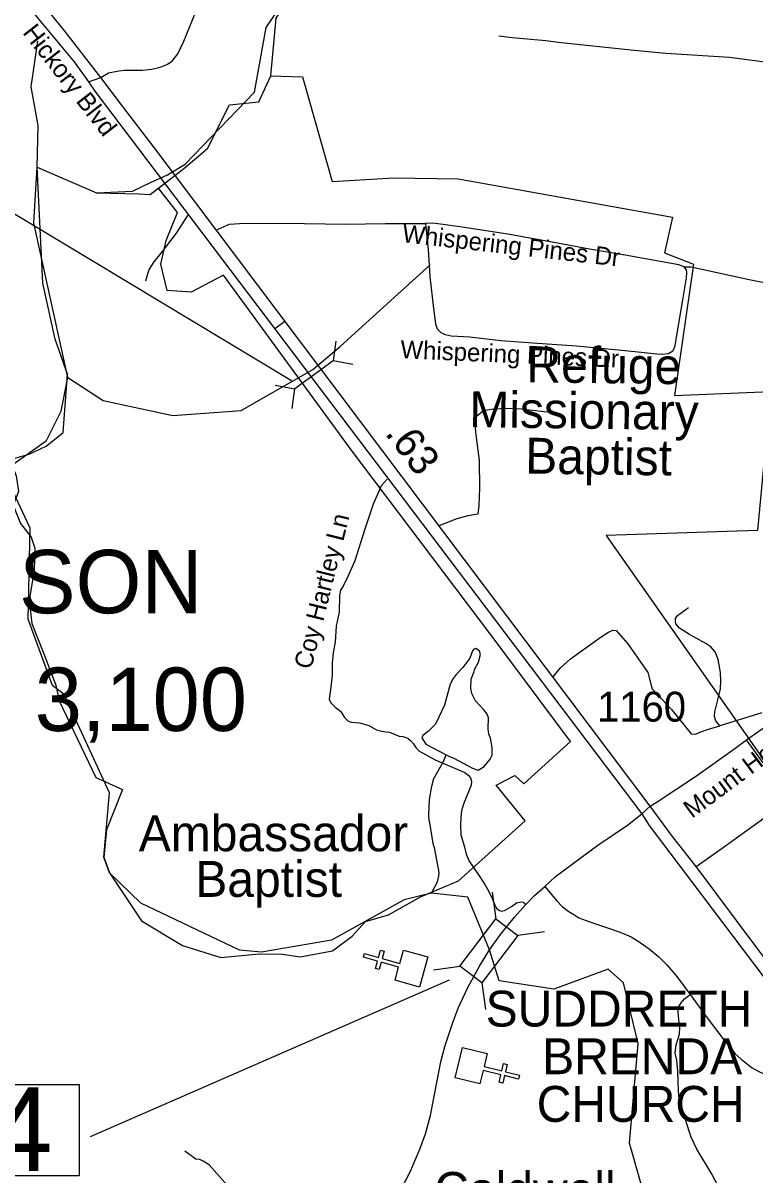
# Model space of a CAD drawing. Extents: x 1159738 to 1321356, y 736314 to 882035.
# Drawn here: x 1260772 to 1263831, y 775043 to 779860 of the extents above; entities that cross this region are included whole.
import ezdxf

# ---------------------------------------------------------------- set-up
doc = ezdxf.new("R2010")
doc.units = 0
for name, color, linetype in [('Exist Boundary Political City Limit New', 7, 'Continuous'), ('Exist Civil Demographics City Label', 7, 'Continuous'), ('Exist Cultural Church CELL', 7, 'Continuous'), ('Exist Cultural Church Label', 7, 'Continuous'), ('Exist Cultural Educational Facility College or University Label', 7, 'Continuous'), ('Exist Hydrographic Creek Single Shore', 7, 'Continuous'), ('Exist Hydrographic Misc Water Feature', 7, 'Continuous'), ('Exist Road Non-System Type 51', 7, 'Continuous'), ('Exist Road Non-System Type 51 Label', 7, 'Continuous'), ('Exist Road Primary US Divided Attributed', 7, 'Continuous'), ('Exist Road Primary US Label', 7, 'Continuous'), ('Exist Road Primary US Mileage Hundredths English Label', 7, 'Continuous'), ('Exist Road Primary US Structure Culvert CELL', 7, 'Continuous'), ('Exist Road Primary US Structure Culvert Number Label', 7, 'Continuous'), ('Exist Road Secondary Structure Standard Bridge CELL', 7, 'Continuous'), ('Exist Road Secondary Structure Standard Bridge Number Label', 7, 'Continuous'), ('Exist Road Secondary Type 51 Attributed', 7, 'Continuous'), ('Exist Road Secondary Type 51 Label', 7, 'Continuous'), ('Exist Road Secondary Type 51 Number Label', 7, 'Continuous'), ('Map Preparation Boundary City Limit Buffer Line', 7, 'Continuous')]:
    doc.layers.add(name, color=color, linetype=linetype)

msp = doc.modelspace()

# ---------------------------------------------------------------- linework, layer by layer
at = {"layer": 'Exist Boundary Political City Limit New'}
for points in [[(1260687.4, 778026), (1260797.7, 778057.5), (1260869.7, 778090.6), (1260940.7, 778147.5), (1260957.8, 778392.2), (1260906.6, 778537.3), (1260855.5, 778772.1), (1260831.2, 779257), (1261079.2, 779150.2), (1261256.3, 779144.9), (1261303.4, 779142.6), (1261444.6, 779251.5), (1261543.1, 779335.4), (1261635.7, 779517.9), (1261757.8, 779529.6), (1261807.7, 779638.5), (1261830.2, 779879.8), (1261907.6, 779995.9)], [(1261338.3, 779169.5), (1261444.6, 779251.5), (1261543.1, 779335.4), (1261635.7, 779517.9), (1261757.8, 779529.6), (1261807.7, 779638.5), (1261940.1, 779634.9), (1262063.6, 779197.4), (1262322.3, 779212.4), (1262590.8, 779207.6), (1263485.9, 779047.8), (1263452.7, 778898.5), (1263573.9, 778851), (1263495.1, 778302.4), (1263896.6, 778319.1), (1263841.8, 777737.2), (1263209.7, 777716.3), (1263800.6, 776874.5), (1264543.3, 775810.8), (1263915.8, 775720.2)], [(1260908.9, 777090.7), (1260923.6, 777026), (1261076.6, 776705.2), (1261188.3, 776655.1), (1261120.7, 776485.8), (1261110.3, 776372.6), (1261134.3, 776306.4), (1261268.1, 776105.6), (1261438.3, 776002.8), (1261599.4, 775953), (1261758.5, 775968.5), (1261856, 775966.1), (1261930.8, 775955.4), (1262065.9, 775980.1), (1262148.2, 776041), (1262204.1, 776103.7), (1262299.1, 776131.3), (1262433, 776205.9), (1262592.2, 776273.6), (1262870.9, 776524.1), (1262749.8, 776673.6), (1262827, 776712.9), (1262865, 776678.4), (1263059.8, 776855.1), (1262724.8, 777305.7), (1262148.1, 778069.6), (1261610.2, 778805.8), (1261474.8, 778734.5), (1261375, 778741.6), (1261348.9, 778851), (1261370.3, 778950.8), (1261417.8, 779067.3), (1261338.3, 779169.5)], [(1260717.3, 778034.5), (1260743.4, 777966.1), (1260752.9, 777900.7), (1260731.5, 777843.7), (1260761.2, 777767.6), (1260806.4, 777710.5), (1260821.3, 777663.4), (1260819.3, 777572.2), (1260797.7, 777445.6), (1260809.5, 777348.5), (1260859.5, 777221.9), (1260908.9, 777090.7)]]:
    msp.add_lwpolyline(points, dxfattribs=at)
at = {"layer": 'Exist Cultural Church CELL'}
for points in [[(1262326.9, 775857.6), (1262342.1, 775912.5), (1262268.8, 775933), (1262260.2, 775902.2), (1262244.8, 775906.5), (1262253.4, 775937.3), (1262195.5, 775953.5), (1262199.8, 775968.9), (1262257.7, 775952.7), (1262266.3, 775983.5), (1262281.7, 775979.2), (1262273.1, 775948.4), (1262346.4, 775927.9), (1262362.1, 775983.4), (1262464.6, 775954.7), (1262429.4, 775828.9)], [(1262712.6, 775551.4), (1262699.2, 775496.1), (1262773.1, 775478), (1262780.7, 775509.1), (1262796.2, 775505.3), (1262788.6, 775474.2), (1262847.1, 775459.9), (1262843.3, 775444.4), (1262784.8, 775458.6), (1262777.2, 775427.6), (1262761.7, 775431.4), (1262769.3, 775462.4), (1262695.4, 775480.5), (1262681.5, 775424.5), (1262578.1, 775449.8), (1262609.2, 775576.7)]]:
    msp.add_lwpolyline(points, close=True, dxfattribs=at)
at = {"layer": 'Exist Hydrographic Creek Single Shore'}
for points in [[(1261376.6, 779224.6), (1261449.3, 779270.2), (1261739.3, 779570.3), (1261788.2, 779841.7), (1261900.3, 780006.9), (1262028.2, 780119.3), (1262322.3, 780205.3), (1262407.3, 780295.5), (1262662.2, 781147.1), (1262851.2, 781392.8), (1262995.2, 781472), (1263202.2, 781766.5), (1263279.2, 781814.2), (1263487.2, 781787.4), (1263754.2, 781804.7), (1264322.2, 781849.1), (1264465.3, 781911.9), (1264620.3, 782125.4), (1264709.3, 782323.9), (1264744.4, 782490.8), (1264742.4, 782580.7), (1264750.3, 782638.1)], [(1260831.2, 779257), (1260835.2, 779430.9), (1260806.2, 779592.3), (1260834.2, 779784.3)], [(1260691.3, 777986.2), (1260870.3, 778113.9), (1260931.3, 778237.4), (1260959.3, 778378), (1260817.3, 779024.2), (1260831.2, 779257)], [(1260831.2, 779257), (1261079.2, 779150.2), (1261229.2, 779157.1), (1261305.3, 779192.7), (1261376.6, 779224.6)], [(1260959.3, 778378), (1261107, 778282.1), (1261399, 778219.4), (1261684.1, 778240.3), (1261983.9, 778410.8), (1262098.6, 778508.2), (1262474.1, 778849.1)], [(1262722.2, 775984.1), (1262631, 776204.3), (1262479.5, 776222.1), (1262365.3, 776193.1), (1262061.3, 776025.2), (1261768.3, 775975.3), (1261676.3, 775983.7), (1261264.3, 776179.1), (1261134.3, 776306.4), (1261110.3, 776372.6), (1261134.3, 776641.2), (1260944.3, 777052.1), (1260895.3, 777089.2), (1260793.3, 777367), (1260802.3, 777747.6), (1260691.3, 777986.2)], [(1265388.8, 773558.1), (1265377.3, 773559.1), (1265262.4, 773627.1), (1265133.4, 773780.7), (1265029.4, 773976.4), (1264866.3, 774120.8), (1264750.4, 774149.4), (1264467, 774016.6), (1264231.8, 773846.8), (1264060.7, 773923.2), (1263759.4, 774225.1), (1263560.4, 774603.3), (1263430.4, 774740.5), (1263307.3, 775176.3), (1263343.3, 775592.5), (1263282.3, 775846.4), (1263217.3, 775903.5), (1262990.3, 775819.5), (1262762.1, 775855.6), (1262722.2, 775984.1)]]:
    msp.add_lwpolyline(points, dxfattribs=at)
at = {"layer": 'Exist Hydrographic Misc Water Feature'}
for points in [[(1262540, 776799.7), (1262554.4, 776793), (1262572.2, 776786.5), (1262651.1, 776744.3), (1262674.8, 776735.6), (1262699.2, 776750.9), (1262724.2, 776782.2), (1262732.6, 776797.9), (1262733.5, 776829.9), (1262726.5, 776870.1), (1262719, 776886.3), (1262715.7, 776908.4), (1262716.9, 776954.3), (1262711.3, 776970.5), (1262699.8, 776986.8), (1262662.8, 777025.9), (1262647.7, 777056.3), (1262644.3, 777078.4), (1262645.4, 777116.3), (1262658.2, 777148), (1262658.4, 777156), (1262675.4, 777187.5), (1262684.3, 777219.2), (1262680.6, 777233.3), (1262664.9, 777243.8), (1262656.9, 777242), (1262650.6, 777234.2), (1262639.8, 777204.5), (1262610.8, 777165.3), (1262582, 777136.2), (1262569.4, 777118.5), (1262556.7, 777094.9), (1262534.3, 777007.6), (1262496.1, 776928.7), (1262467.3, 776899.5), (1262442.7, 776880.2), (1262438.5, 776870.3), (1262455.7, 776843.9), (1262540, 776799.7)], [(1262479.5, 776222.1), (1262503.8, 776268.6), (1262510.5, 776292.4), (1262510.9, 776308.4), (1262493.6, 776404.9), (1262486.3, 776429.1), (1262472.8, 776517.4), (1262469, 776525.5), (1262467.6, 776549.6), (1262471.3, 776613.4), (1262481, 776669.2), (1262489.8, 776700.9), (1262529.8, 776771.7), (1262540, 776799.7)]]:
    msp.add_lwpolyline(points, dxfattribs=at)
at = {"layer": 'Exist Road Non-System Type 51'}
for points in [[(1261096.8, 779632.3), (1261129.9, 779651.2), (1261172.4, 779659.3), (1261196.7, 779662), (1261269.7, 779662.7), (1261310.9, 779666.8), (1261345.3, 779675.6), (1261373, 779687), (1261395.3, 779700.6), (1261418.9, 779730.3), (1261443.9, 779784.4), (1261481.5, 779876), (1261527.4, 779989.5), (1261577.3, 780113.5), (1261603.6, 780189.2), (1261615.7, 780238.9), (1261625.2, 780292.3), (1261631.3, 780345.7), (1261634.3, 780395.4)], [(1262761.4, 779806.4), (1262815.8, 779798.8), (1262894.2, 779792.5), (1262957.4, 779786.8), (1263021.9, 779778.6), (1263326.1, 779746.4), (1263458.2, 779734.4), (1263724.5, 779716.7), (1263914.5, 779692.1), (1264018.8, 779678.8), (1264043.9, 779678.8)], [(1261046.2, 779613.4), (1261096.8, 779632.3)], [(1261462.2, 779058.9), (1261411.7, 778981.7), (1261354, 778904.4), (1261319.4, 778860.9), (1261299.9, 778830.8), (1261291.9, 778810.3), (1261284.8, 778781.1)], [(1261578, 778993), (1261603.7, 779005.5), (1261635.6, 779018.8), (1261677.3, 779021.4), (1261795.3, 779022.3), (1261948.7, 779021.4), (1262120.8, 779018.8), (1262285.4, 779022.2), (1262454.8, 779021.3)], [(1262454.8, 779021.3), (1262466.1, 778913.3), (1262472.4, 778799.7), (1262488.3, 778666), (1262496.3, 778602.1), (1262503.4, 778580.8), (1262518.5, 778565.7), (1262536.2, 778556.8), (1262561, 778552.4), (1262640, 778547.1), (1262769.5, 778532.9), (1262922.6, 778520.8), (1263085.8, 778510.1), (1263275.4, 778492.4), (1263422.6, 778476.4), (1263442.8, 778474.6), (1263469.4, 778477.3), (1263488, 778488.9), (1263496.9, 778504.8), (1263529.7, 778701.9), (1263545.6, 778793.9), (1263546.5, 778817), (1263544.8, 778827.2), (1263535, 778839.7), (1263512.8, 778848.5), (1263443.6, 778861), (1263289.3, 778889.4), (1263140.3, 778914.2), (1262984.2, 778943.5), (1262798.3, 778976.3), (1262607.6, 779006.4), (1262528.2, 779017), (1262483.8, 779022.3), (1262454.8, 779021.3)], [(1263535, 778839.7), (1263565.2, 778839.7), (1263806.8, 778787.5), (1263959.6, 778756.7)], [(1261823.7, 778581.2), (1261866.8, 778612.7)], [(1262962.9, 778232), (1262888.3, 778241.5), (1262854.8, 778245.3), (1262793.5, 778248.4), (1262737.9, 778245.3), (1262696.1, 778237.7), (1262666.1, 778213.2), (1262659.1, 778200.5), (1262663.6, 778148.6), (1262678.1, 778030.4), (1262680.6, 777915), (1262677.4, 777842.9), (1262672.4, 777806.8)], [(1262294.2, 777953), (1262269.6, 777924.3), (1262255.8, 777895.7), (1262235.7, 777848.1), (1262199.8, 777739.2), (1262158.6, 777611.2), (1262130, 777545.6), (1262110, 777505.4), (1262098.4, 777488.9), (1262095.2, 777466.7), (1262093.1, 777396.9), (1262081.5, 777337.6), (1262076.2, 777272.1), (1262068.8, 777226.6), (1262064.6, 777183.8), (1262064.6, 777133), (1262059.3, 777083.3), (1262054, 777053.7), (1262051.9, 777032.5), (1262059.3, 777017.7), (1262077.3, 776998.7), (1262098.4, 776981.8), (1262115.3, 776956.4), (1262129.1, 776941.6), (1262143.9, 776936.3), (1262179.8, 776933.1), (1262217.9, 776922.5), (1262250, 776904.8), (1262271.7, 776898.2), (1262287.9, 776895.7), (1262304.1, 776894.2), (1262327.3, 776885.1), (1262344, 776878.5), (1262359.7, 776876), (1262380.4, 776868.9), (1262392, 776860.3), (1262403.6, 776846.1), (1262414.2, 776830), (1262425.8, 776817.3), (1262494.1, 776779.4), (1262618.7, 776725.5), (1262632.8, 776715.4), (1262642.9, 776703.3), (1262646, 776688.1), (1262645.5, 776673), (1262613.1, 776593.1), (1262604.5, 776566), (1262602, 776539.7), (1262600.5, 776506.3), (1262601.5, 776465.9), (1262615.6, 776418.9), (1262624.7, 776384.3), (1262636.8, 776355.5), (1262673.2, 776301.9), (1262702.5, 776257.9), (1262718.6, 776228.3), (1262732.7, 776198.5), (1262744.8, 776169.2), (1262750.4, 776158.1), (1262760.5, 776150.5), (1262771.1, 776145.9), (1262784.3, 776148.4), (1262814.1, 776165.1), (1262834.8, 776180.8), (1262853, 776185.4), (1262862.1, 776183.8), (1262865.1, 776181.3), (1262872.7, 776172.7)], [(1262672.4, 777806.8), (1262631.3, 777798.7), (1262585.8, 777787.3), (1262510, 777757.6)], [(1263684.6, 776921.5), (1263667.4, 776942.4), (1263662.6, 776959.7), (1263663.6, 776980), (1263677, 777034.8), (1263687.6, 777075.2), (1263688.6, 777109.9), (1263687.6, 777144.5), (1263677, 777198.4), (1263665.5, 777231.2), (1263646.3, 777251.4), (1263626.1, 777264.9), (1263557.8, 777303.4), (1263515.5, 777329.9), (1263501.1, 777347.2), (1263499.1, 777358.7), (1263499.1, 777370.3), (1263507.8, 777382.8), (1263553, 777416.5)], [(1262987.6, 777126.4), (1263018.3, 777163.9), (1263060.7, 777201.5), (1263188.6, 777292.9), (1263219.4, 777313.1), (1263236.7, 777321.8), (1263251.1, 777319.9), (1263299.2, 777264), (1263382.9, 777143.7), (1263394.4, 777101.4), (1263401.2, 777076.4), (1263482, 776988.8), (1263564.7, 776887.7), (1263583, 776886.7), (1263605.1, 776895.4), (1263636.8, 776907.9), (1263684.6, 776921.5)], [(1263860.4, 776975.4), (1263684.6, 776921.5)], [(1263584.8, 776332.4), (1263694.2, 776410.3), (1263868.3, 776534.4), (1263957.8, 776601.8), (1263959.7, 776614.3), (1263957.8, 776629.7), (1263944.3, 776655.7), (1263870.2, 776760.6), (1263795.3, 776862.2)], [(1262952.6, 776249.6), (1262979.5, 776216.8), (1263003.6, 776188.8), (1263025.7, 776165.7), (1263053.6, 776144.5), (1263074.8, 776132), (1263095, 776118.5), (1263125.7, 776107), (1263165.2, 776092.6), (1263214.3, 776077.2), (1263268.1, 776058.9), (1263314.3, 776038.6), (1263351.8, 776014.6), (1263388.4, 775988.6), (1263428.8, 775955.8), (1263462.2, 775921.5), (1263504.5, 775872.4), (1263560.5, 775797.6)], [(1263680.7, 774990.5), (1263649.5, 775049.9), (1263588.5, 775151.5), (1263565.1, 775200.8), (1263542.6, 775269.8), (1263516.1, 775345.6), (1263512.2, 775395.6), (1263509.1, 775477.7), (1263504.4, 775523.1), (1263498.1, 775552.8), (1263501.2, 775588), (1263515.3, 775631.8), (1263516.8, 775660), (1263512.9, 775692.8), (1263509.8, 775724.1), (1263512.1, 775744.4), (1263522.3, 775763.2), (1263536.3, 775779.6), (1263560.5, 775797.6)], [(1263560.5, 775797.6), (1263631.6, 775700.6), (1263705.1, 775602.9), (1263729.8, 775573.1), (1263748.6, 775549.6), (1263772.8, 775527.7), (1263800.9, 775505.1), (1263819.7, 775491.8), (1263847, 775476.1), (1263886.9, 775457.4), (1263906.4, 775451.1), (1263927.5, 775440.9), (1263943.9, 775433.1), (1263958, 775418.3), (1263971.7, 775398.8)], [(1261773.5, 774343.5), (1261759.2, 774380.6), (1261724.1, 774475.6), (1261698.7, 774546.6), (1261691.6, 774582), (1261689, 774597), (1261690.9, 774617.2), (1261740.4, 774762.3), (1261753.3, 774801.7), (1261755.9, 774816.1), (1261754.6, 774834.9), (1261636.9, 774988.5), (1261549.9, 775085.8), (1261525.1, 775101.5), (1261511.5, 775107.3), (1261494.6, 775109.3), (1261448.4, 775142.5)]]:
    msp.add_lwpolyline(points, dxfattribs=at)
at = {"layer": 'Exist Road Primary US Divided Attributed'}
for points in [[(1259600, 781183), (1259680.8, 781109.5), (1259828.1, 780970.5), (1260074.4, 780728.9), (1260221.8, 780578.2), (1260540.7, 780229.7), (1260655.5, 780096.4), (1260735.2, 779999.6), (1260985.8, 779697.6), (1261046.2, 779613.4), (1261072.5, 779574.9), (1261293.6, 779282.4), (1263358.6, 776553.3)], [(1263392.8, 776584.7), (1261320.9, 779339.4), (1261188, 779512.7), (1261096.8, 779632.3), (1260937.9, 779838.2), (1260773.4, 780039.8), (1260675.8, 780157.3), (1260567.8, 780280.9), (1260485.6, 780375)], [(1265915.7, 773234.2), (1263911.8, 775896.1), (1263840.1, 775991.9), (1263584.8, 776332.4), (1263486.4, 776458.8), (1263392.8, 776584.7)], [(1263358.6, 776553.3), (1263388.8, 776504.9), (1263872.2, 775864), (1263972.7, 775727.8)]]:
    msp.add_lwpolyline(points, dxfattribs=at)
at = {"layer": 'Exist Road Primary US Structure Culvert CELL'}
for p, q in [((1262079.2, 778529.8), (1262068.6, 778447.2)), ((1262068.6, 778447.2), (1261908.4, 778330.2)), ((1262150.5, 778432.1), (1262068.6, 778447.2)), ((1261826.4, 778345.3), (1261908.4, 778330.2)), ((1261897.7, 778247.6), (1261908.4, 778330.2))]:
    msp.add_line(p, q, dxfattribs=at)
at = {"layer": 'Exist Road Primary US Structure Culvert Number Label'}
msp.add_line((1261894.1, 778363.7), (1260506.6, 779199.5), dxfattribs=at)
at = {"layer": 'Exist Road Secondary Structure Standard Bridge CELL'}
for p, q in [((1262732.2, 776226.3), (1262747.6, 776114.2)), ((1262951.9, 776059.6), (1262839.8, 776044.2)), ((1262599.4, 775915.5), (1262487.3, 775900.1)), ((1262689.6, 775847.1), (1262705, 775734.9))]:
    msp.add_line(p, q, dxfattribs=at)
msp.add_lwpolyline([(1262839.8, 776044.2), (1262690, 775846.7), (1262597.8, 775916.7), (1262747.6, 776114.2)], close=True, dxfattribs=at)
at = {"layer": 'Exist Road Secondary Structure Standard Bridge Number Label'}
msp.add_line((1262553.8, 775857.8), (1261053.2, 775202.6), dxfattribs=at)
msp.add_lwpolyline([(1260362.7, 775421.8), (1261006.8, 775421.8), (1261006.8, 775039.5), (1260362.7, 775039.5)], close=True, dxfattribs=at)
at = {"layer": 'Exist Road Secondary Type 51 Attributed'}
for points in [[(1263747.2, 776827), (1263795.3, 776862.2), (1263908.1, 776941.7), (1263989.8, 776999.2), (1264032.4, 777026.9), (1264081, 777061.2), (1264109.8, 777083)], [(1263392.8, 776584.7), (1263422.9, 776603.2), (1263583, 776709.8), (1263747.2, 776827)], [(1263358.6, 776553.3), (1263392.8, 776584.7)], [(1262722.2, 775984.1), (1262768.1, 776048.7), (1262825.9, 776121.1), (1262872.7, 776172.7), (1262910.4, 776211.5), (1262952.6, 776249.6), (1262997.4, 776291.1), (1263175.1, 776422.3), (1263297.9, 776505.2), (1263358.6, 776553.3)], [(1262329.2, 774937.6), (1262391, 775059.1), (1262430.2, 775150.4), (1262454.9, 775215.6), (1262475.5, 775292.4), (1262486.8, 775351), (1262518.6, 775515.7), (1262535.3, 775580.3), (1262566.6, 775676.8), (1262590.5, 775740.1), (1262631.7, 775827), (1262679.6, 775916.2), (1262722.2, 775984.1)]]:
    msp.add_lwpolyline(points, dxfattribs=at)
at = {"layer": 'Map Preparation Boundary City Limit Buffer Line'}
for points in [[(1260687.4, 778026), (1260797.7, 778057.5), (1260869.7, 778090.6), (1260940.7, 778147.5), (1260957.8, 778392.2), (1260906.6, 778537.3), (1260855.5, 778772.1), (1260831.2, 779257), (1261079.2, 779150.2), (1261256.3, 779144.9), (1261303.4, 779142.6), (1261444.6, 779251.5), (1261543.1, 779335.4), (1261635.7, 779517.9), (1261757.8, 779529.6), (1261807.7, 779638.5), (1261830.2, 779879.8), (1261907.6, 779995.9)], [(1261338.3, 779169.5), (1261444.6, 779251.5), (1261543.1, 779335.4), (1261635.7, 779517.9), (1261757.8, 779529.6), (1261807.7, 779638.5), (1261940.1, 779634.9), (1262063.6, 779197.4), (1262322.3, 779212.4), (1262590.8, 779207.6), (1263485.9, 779047.8), (1263452.7, 778898.5), (1263573.9, 778851), (1263495.1, 778302.4), (1263896.6, 778319.1), (1263841.8, 777737.2), (1263209.7, 777716.3), (1263800.6, 776874.5), (1264543.3, 775810.8), (1263915.8, 775720.2)], [(1260908.9, 777090.7), (1260923.6, 777026), (1261076.6, 776705.2), (1261188.3, 776655.1), (1261120.7, 776485.8), (1261110.3, 776372.6), (1261134.3, 776306.4), (1261268.1, 776105.6), (1261438.3, 776002.8), (1261599.4, 775953), (1261758.5, 775968.5), (1261856, 775966.1), (1261930.8, 775955.4), (1262065.9, 775980.1), (1262148.2, 776041), (1262204.1, 776103.7), (1262299.1, 776131.3), (1262433, 776205.9), (1262592.2, 776273.6), (1262870.9, 776524.1), (1262749.8, 776673.6), (1262827, 776712.9), (1262865, 776678.4), (1263059.8, 776855.1), (1262724.8, 777305.7), (1262148.1, 778069.6), (1261610.2, 778805.8), (1261474.8, 778734.5), (1261375, 778741.6), (1261348.9, 778851), (1261370.3, 778950.8), (1261417.8, 779067.3), (1261338.3, 779169.5)], [(1260717.3, 778034.5), (1260743.4, 777966.1), (1260752.9, 777900.7), (1260731.5, 777843.7), (1260761.2, 777767.6), (1260806.4, 777710.5), (1260821.3, 777663.4), (1260819.3, 777572.2), (1260797.7, 777445.6), (1260809.5, 777348.5), (1260859.5, 777221.9), (1260908.9, 777090.7)]]:
    msp.add_lwpolyline(points, dxfattribs=at)

# ---------------------------------------------------------------- texts
at = {"layer": 'Exist Civil Demographics City Label'}
for s, p in [('HUDSON', (1259987.7, 777391.7)), ('POP. 3,100', (1259876.2, 776899.6))]:
    msp.add_text(s, height=265, dxfattribs=at).set_placement(p)
at = {"layer": 'Exist Cultural Church Label'}
for s, rotation, p in [('Refuge ', 359.2422, (1262875.3, 778358.1)), ('Missionary', 359.2422, (1262636.5, 778170.3)), ('Baptist', 359.2422, (1262870.3, 777976.1)), ('Ambassador', 0, (1261256, 776396.9)), ('Baptist', 0, (1261492.3, 776205.9))]:
    msp.add_text(s, height=150, rotation=rotation, dxfattribs=at).set_placement(p)
for s, p in [('SUDDRETH ', (1262705.6, 775663.7)), ('BRENDA', (1262942, 775464.5)), (' CHURCH', (1262863.2, 775265.3))]:
    msp.add_text(s, height=150, dxfattribs=at).set_placement(p)
at = {"layer": 'Exist Cultural Educational Facility College or University Label'}
msp.add_text('Caldwell ', height=150, dxfattribs=at).set_placement((1262490.9, 774905.6))
at = {"layer": 'Exist Road Non-System Type 51 Label'}
for s, rotation, p in [('Whispering Pines Dr', 353.5571, (1262354.3, 778944)), ('Whispering Pines Dr', 357.4924, (1262348.1, 778458.6)), ('Coy Hartley Ln', 75.9765, (1261976.4, 777154))]:
    msp.add_text(s, height=75, rotation=rotation, dxfattribs=at).set_placement(p)
at = {"layer": 'Exist Road Primary US Label'}
msp.add_text('Hickory Blvd', height=75, rotation=307.9351, dxfattribs=at).set_placement((1260767.8, 779818.8))
at = {"layer": 'Exist Road Primary US Mileage Hundredths English Label'}
msp.add_text('.63', height=125, rotation=307.0407, dxfattribs=at).set_placement((1262282.4, 778143.8))
at = {"layer": 'Exist Road Secondary Structure Standard Bridge Number Label'}
msp.add_text('94', height=350, dxfattribs=at).set_placement((1260375.2, 775059.3))
at = {"layer": 'Exist Road Secondary Type 51 Label'}
msp.add_text('Mount Herman Rd', height=75, rotation=36.6256, dxfattribs=at).set_placement((1263567.9, 776532.3))
at = {"layer": 'Exist Road Secondary Type 51 Number Label'}
msp.add_text('1160', height=125, dxfattribs=at).set_placement((1263171.3, 776938.8))

doc.saveas('drawing.dxf')
